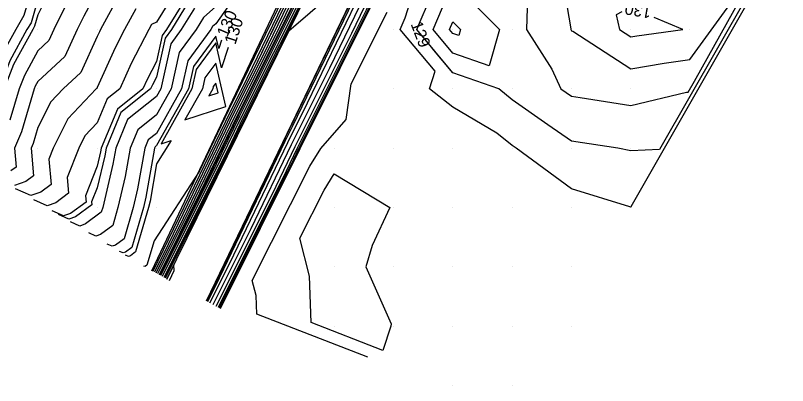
# Model space of a CAD drawing. Extents: x 2354170 to 2357230, y 866100 to 868290.
# Drawn here: x 2355336.2 to 2355466.4, y 866100 to 866162.4 of the extents above; entities that cross this region are included whole.
import ezdxf

# ---------------------------------------------------------------- set-up
doc = ezdxf.new("R2010")
doc.units = 0
for name, color, linetype in [('Default', 7, 'Continuous'), ('DTM Contours Major', 7, 'Continuous'), ('DTM Contours Major Text', 7, 'Continuous'), ('DTM Contours Minor', 7, 'Continuous'), ('DTM Contours Minor Text', 7, 'Continuous'), ('Exist DTM Breakline', 7, 'Continuous'), ('Exist DTM QL2 LIDAR Elevation Point', 7, 'Continuous'), ('Exist DTM Ridgeline', 7, 'Continuous')]:
    doc.layers.add(name, color=color, linetype=linetype)

msp = doc.modelspace()

# ---------------------------------------------------------------- linework, layer by layer
at = {"layer": 'Default'}
for points in [[(2355369, 866113.97), (2355372.33, 866120.63), (2355382.12, 866140.95), (2355385.48, 866147.67), (2355395.23, 866167.93), (2355395.28, 866168.03), (2355395.6, 866168.69), (2355399.08, 866175.7), (2355409.18, 866195.42), (2355412.98, 866203.1), (2355422.74, 866222.17), (2355426.37, 866229.51), (2355434.72, 866245.84), (2355439.53, 866253.51), (2355450.71, 866271.25), (2355454.96, 866278.04), (2355466.69, 866296.66)], [(2355370.07, 866113.38), (2355379.53, 866132.32), (2355383.36, 866140.28), (2355392.93, 866159.41), (2355396.66, 866167.17), (2355396.8, 866167.45), (2355396.92, 866167.7), (2355406.83, 866187.66), (2355410.33, 866194.51), (2355420.73, 866215.48), (2355423.72, 866221.33), (2355433.28, 866240.63), (2355435.51, 866244.99), (2355447.76, 866264.53), (2355451.47, 866270.43), (2355462.9, 866288.66)], [(2355446.1, 866283.99), (2355432.21, 866261.44), (2355430.81, 866260.96), (2355429.65, 866258.78), (2355428.04, 866256.27), (2355420.15, 866239.2), (2355420.04, 866239), (2355420.05, 866238.9), (2355419.56, 866237.93), (2355406.57, 866214.13), (2355405.77, 866212.59), (2355393.15, 866189.4), (2355391.46, 866186.13), (2355385.86, 866174.6), (2355385.24, 866173.37), (2355372.54, 866147.2), (2355372.14, 866146.4), (2355367.16, 866136.1), (2355359.58, 866124.42), (2355358.37, 866120.3), (2355358.11, 866120.11), (2355358.02, 866120.07), (2355357.86, 866120.14)], [(2355447.34, 866283.95), (2355443.3, 866277.61), (2355431.62, 866258.38), (2355423.71, 866243.92), (2355420.77, 866238.3), (2355411.1, 866220.58), (2355406.54, 866211.8), (2355397.94, 866196), (2355392.38, 866185.25), (2355388.78, 866177.84), (2355386.26, 866172.83), (2355377.95, 866155.68), (2355373.05, 866145.91), (2355363.73, 866126.65), (2355359.89, 866118.96)], [(2355447.63, 866283.83), (2355442.12, 866275.19), (2355431.86, 866258.28), (2355424.91, 866245.58), (2355420.98, 866238.06), (2355412.61, 866222.73), (2355406.8, 866211.53), (2355399.54, 866198.2), (2355392.69, 866184.95), (2355389.76, 866178.92), (2355386.61, 866172.64), (2355379.75, 866158.51), (2355373.35, 866145.74), (2355365.5, 866129.51), (2355360.15, 866118.82)], [(2355448.21, 866283.59), (2355439.77, 866270.35), (2355432.34, 866258.1), (2355427.3, 866248.9), (2355421.4, 866237.6), (2355415.63, 866227.03), (2355407.31, 866211.01), (2355402.73, 866202.6), (2355393.31, 866184.36), (2355391.71, 866181.07), (2355387.29, 866172.28), (2355383.36, 866164.17), (2355373.96, 866145.42), (2355369.02, 866135.22), (2355360.68, 866118.53)], [(2355448.5, 866283.47), (2355438.6, 866267.92), (2355432.58, 866258.01), (2355428.5, 866250.56), (2355421.61, 866237.37), (2355417.14, 866229.18), (2355407.57, 866210.75), (2355404.33, 866204.8), (2355393.61, 866184.07), (2355392.68, 866182.15), (2355387.63, 866172.1), (2355385.16, 866167), (2355374.26, 866145.25), (2355370.79, 866138.08), (2355360.94, 866118.39)], [(2355448.8, 866283.35), (2355437.42, 866265.5), (2355432.82, 866257.92), (2355429.7, 866252.22), (2355421.82, 866237.13), (2355418.65, 866231.32), (2355407.82, 866210.48), (2355405.93, 866207), (2355393.92, 866183.77), (2355393.66, 866183.23), (2355387.97, 866171.92), (2355386.96, 866169.83), (2355374.56, 866145.09), (2355372.55, 866140.93), (2355361.2, 866118.24)], [(2355369.54, 866113.67), (2355375.93, 866126.47), (2355382.74, 866140.61), (2355389.2, 866153.54), (2355395.95, 866167.55), (2355396.04, 866167.74), (2355396.26, 866168.19), (2355402.96, 866181.68), (2355409.76, 866194.97), (2355416.86, 866209.29), (2355423.23, 866221.75), (2355429.83, 866235.07), (2355435.12, 866245.42), (2355443.65, 866259.02), (2355451.09, 866270.84), (2355458.93, 866283.35)], [(2355445.65, 866282.45), (2355431.14, 866258.56), (2355421.32, 866240.61), (2355420.35, 866238.76), (2355408.08, 866216.28), (2355406.02, 866212.32), (2355394.74, 866191.6), (2355391.77, 866185.84), (2355386.83, 866175.68), (2355385.58, 866173.19), (2355374.35, 866150.03), (2355372.44, 866146.23), (2355360.21, 866120.94), (2355359.36, 866119.25)], [(2355404.41, 866208.63), (2355396.34, 866193.8), (2355392.07, 866185.54), (2355387.81, 866176.76), (2355385.92, 866173.01), (2355376.15, 866152.86), (2355372.75, 866146.07), (2355361.97, 866123.8), (2355359.62, 866119.11)], [(2355368.47, 866114.26), (2355368.73, 866114.78), (2355381.5, 866141.28), (2355381.76, 866141.81), (2355394.52, 866168.31), (2355394.52, 866168.32), (2355394.94, 866169.18), (2355395.21, 866169.72), (2355408.6, 866195.88), (2355409.11, 866196.92), (2355412.7, 866203.94)], [(2355370.6, 866113.09), (2355383.13, 866138.16), (2355383.98, 866139.94), (2355396.65, 866165.28), (2355397.37, 866166.78), (2355397.56, 866167.16), (2355397.58, 866167.2), (2355410.71, 866193.64), (2355410.91, 866194.05), (2355415.16, 866202.61)], [(2355478.5, 866197.53), (2355440.02, 866130.1), (2355439.98, 866130.09), (2355439.86, 866130.12), (2355429.98, 866133.15), (2355420.63, 866140), (2355419.98, 866140.46), (2355417.42, 866142.55), (2355409.98, 866146.9), (2355406.04, 866150), (2355407.01, 866152.97), (2355401.11, 866160), (2355401.94, 866161.96), (2355404.01, 866168.58)], [(2355349.87, 866182.58), (2355349.25, 866180.73), (2355348.84, 866180), (2355346.6, 866173.38), (2355343.79, 866170), (2355342.45, 866167.52), (2355339.98, 866162.48), (2355339.41, 866160.56), (2355339.09, 866160), (2355335.85, 866154.13), (2355334.27, 866150), (2355333.29, 866146.69), (2355330.39, 866140), (2355330.41, 866139.78), (2355330.35, 866139.74), (2355327.79, 866138.83), (2355323.82, 866140.61)], [(2355372.89, 866182.56), (2355372.07, 866180), (2355371.55, 866178.43), (2355370.19, 866170), (2355369.98, 866169.7), (2355364.84, 866165.14), (2355361.67, 866160), (2355360.95, 866159.02), (2355359.98, 866154.61), (2355358.41, 866151.57), (2355357.69, 866150), (2355353.38, 866146.59), (2355350.65, 866140), (2355350.55, 866139.42), (2355349.98, 866136.97), (2355348, 866131.98), (2355348.09, 866130.94), (2355345.49, 866129.03), (2355344.28, 866128.6), (2355342.39, 866129.44)], [(2355469.67, 866183.47), (2355464.63, 866174.42), (2355444.86, 866139.77), (2355439.98, 866139.59), (2355437.81, 866140), (2355429.98, 866141.18), (2355426.02, 866143.96), (2355419.98, 866148.17), (2355417.75, 866150), (2355409.98, 866152.74), (2355403.88, 866160), (2355404.64, 866161.78)], [(2355450.76, 866151.31), (2355467.33, 866181.04)], [(2355388.86, 866176.27), (2355386.95, 866172.46), (2355381.55, 866161.34), (2355373.65, 866145.58), (2355367.26, 866132.37), (2355360.41, 866118.67)], [(2355339.84, 866170), (2355337.6, 866162.38), (2355336.23, 866160), (2355334, 866155.97)], [(2355376.35, 866170), (2355369.98, 866160.98), (2355369.45, 866160.52), (2355369.13, 866160), (2355365.26, 866154.72), (2355364.21, 866150), (2355359.98, 866142.51), (2355358.57, 866141.4), (2355357.99, 866140), (2355356.8, 866133.17), (2355356.05, 866130), (2355354.52, 866124.75), (2355353.07, 866123.68), (2355352.52, 866123.48), (2355351.68, 866123.86)], [(2355393.35, 866169.55), (2355393.12, 866169.08), (2355382.29, 866159.75), (2355374.86, 866144.93), (2355374.31, 866143.79), (2355361.46, 866118.1)], [(2355428.17, 866170), (2355429.86, 866160.12), (2355429.86, 866160), (2355429.98, 866159.81), (2355430.22, 866159.75), (2355439.98, 866153.37), (2355445.64, 866154.34), (2355449.98, 866154.94), (2355458.04, 866166.14)], [(2355406.66, 866160), (2355409.98, 866167.86), (2355417.83, 866160), (2355416.08, 866153.9), (2355409.98, 866156.05), (2355406.66, 866160)], [(2355422.61, 866167.37), (2355422.41, 866160), (2355426.65, 866153.32), (2355428.22, 866150), (2355429.98, 866148.76), (2355431.43, 866148.55), (2355439.98, 866147.19), (2355449.42, 866149.44), (2355449.7, 866149.45), (2355450.76, 866151.31)], [(2355349.98, 866166.46), (2355347.71, 866162.27), (2355346.6, 866160), (2355344.52, 866155.46), (2355339.98, 866151.24), (2355339.53, 866150.44), (2355339.37, 866150), (2355337.21, 866142.77), (2355336.01, 866140), (2355336.31, 866136.83), (2355335.4, 866136.17)], [(2355353.86, 866166.12), (2355350.54, 866160), (2355350.35, 866159.63), (2355349.98, 866158.82), (2355347.21, 866152.77), (2355344.22, 866150), (2355342.16, 866147.82), (2355339.98, 866143.52), (2355339.17, 866140.81), (2355338.82, 866140), (2355339.25, 866135.36), (2355337.92, 866134.38), (2355336.03, 866133.71)], [(2355363.3, 866166.67), (2355359.98, 866161.28), (2355359.14, 866160.84), (2355358.68, 866160), (2355355.72, 866154.26), (2355353.77, 866150), (2355351.65, 866148.32), (2355349.98, 866144.27), (2355347.9, 866142.07), (2355346.85, 866140), (2355344.9, 866135.08), (2355345.15, 866132.41), (2355342.97, 866130.81), (2355341.53, 866130.3), (2355339.3, 866131.3)], [(2355345.08, 866164.89), (2355342.68, 866160), (2355341.83, 866158.15), (2355339.98, 866156.43), (2355337.69, 866152.29), (2355336.82, 866150), (2355335.25, 866144.73)], [(2355356.5, 866163.48), (2355354.61, 866160), (2355353.03, 866156.94), (2355349.98, 866150.26), (2355349.89, 866150.08), (2355349.8, 866150), (2355345.03, 866144.95), (2355342.52, 866140), (2355341.8, 866138.18), (2355342.2, 866133.89), (2355340.45, 866132.6), (2355338.78, 866132.01), (2355336.2, 866133.16)], [(2355366.38, 866163.6), (2355364.16, 866160), (2355362.39, 866157.59), (2355360.7, 866150), (2355359.98, 866148.71), (2355355.11, 866144.86), (2355353.1, 866140), (2355352.64, 866137.34), (2355350.91, 866130), (2355350.67, 866129.2), (2355348.02, 866127.25), (2355347.02, 866126.89), (2355345.49, 866127.58)], [(2355369.98, 866163.89), (2355367.92, 866162.06), (2355366.65, 866160), (2355363.82, 866156.15), (2355362.46, 866150), (2355359.98, 866145.61), (2355356.84, 866143.13), (2355355.55, 866140), (2355354.72, 866135.26), (2355353.48, 866130), (2355352.6, 866126.97), (2355350.54, 866125.46), (2355349.77, 866125.19), (2355348.58, 866125.72)], [(2355438.49, 866162.98), (2355437.5, 866162.48), (2355438.08, 866160), (2355439.98, 866158.76), (2355441.03, 866158.94)], [(2355395.62, 866104.76), (2355376.89, 866112.04), (2355376.77, 866115.18), (2355376.13, 866117.73), (2355385.86, 866136.96), (2355387.71, 866139.94), (2355391.95, 866144.85), (2355392.8, 866150.86), (2355398.91, 866162.93)], [(2355441.03, 866158.94), (2355448.75, 866160), (2355443.96, 866162.04)], [(2355409.43, 866160), (2355409.98, 866161.29), (2355411.26, 866160), (2355410.97, 866159), (2355409.98, 866159.35), (2355409.43, 866160)], [(2355372.09, 866156.96), (2355370.97, 866153.56), (2355369.98, 866157.76), (2355366.69, 866153.28), (2355365.96, 866150), (2355360.74, 866140.76), (2355362.46, 866141.32), (2355359.98, 866137.35), (2355358.89, 866131.09), (2355358.63, 866130), (2355356.45, 866122.52), (2355355.59, 866121.89), (2355355.27, 866121.78), (2355354.77, 866122)], [(2355371.7, 866147.05), (2355369.98, 866154.37), (2355368.13, 866151.85), (2355367.72, 866150), (2355364.77, 866144.8), (2355371.7, 866147.05)], [(2355370.36, 866149.34), (2355369.98, 866150.98), (2355369.56, 866150.42), (2355369.47, 866150), (2355368.81, 866148.83), (2355370.36, 866149.34)], [(2355388.25, 866132.93), (2355389.98, 866135.71), (2355399.36, 866130), (2355396.35, 866123.63), (2355395.29, 866120), (2355399.56, 866110.41), (2355399.52, 866110), (2355398.18, 866105.9), (2355386.05, 866110.61), (2355385.77, 866118.46), (2355384.16, 866124.85), (2355388.25, 866132.93)], [(2355362.16, 866117.72), (2355362.97, 866119.4), (2355362.92, 866120.33), (2355361.73, 866117.95)]]:
    msp.add_lwpolyline(points, dxfattribs=at)
at = {"layer": 'DTM Contours Major'}
msp.add_lwpolyline([(2355370.93, 866158.21), (2355370.47, 866156.81), (2355369.98, 866158.89), (2355366.21, 866153.76), (2355365.38, 866150), (2355359.98, 866140.45), (2355359.73, 866140.25), (2355359.62, 866140), (2355358.19, 866131.78), (2355357.77, 866130), (2355355.81, 866123.27), (2355354.75, 866122.49), (2355354.35, 866122.35), (2355353.74, 866122.62)], dxfattribs=at)
at = {"layer": 'DTM Contours Minor'}
for points in [[(2355368.65, 866114.16), (2355369.93, 866116.73), (2355381.7, 866141.17), (2355383, 866143.76), (2355394.76, 866168.18), (2355394.78, 866168.22), (2355395.16, 866169.02), (2355396.5, 866171.71), (2355408.79, 866195.73), (2355410.4, 866198.98), (2355422.41, 866222.45), (2355424.07, 866225.81), (2355434.46, 866246.12), (2355436.79, 866249.84), (2355450.45, 866271.53), (2355452.31, 866274.5), (2355462.44, 866290.58)], [(2355370.42, 866113.19), (2355381.93, 866136.22), (2355383.77, 866140.05), (2355395.41, 866163.32), (2355397.13, 866166.91), (2355397.31, 866167.25), (2355397.36, 866167.37), (2355409.41, 866191.65), (2355410.72, 866194.2), (2355423.31, 866219.6), (2355424.05, 866221.05), (2355435.58, 866244.33), (2355435.77, 866244.71), (2355450.5, 866268.21), (2355451.73, 866270.16), (2355464, 866289.73)], [(2355410.1, 866216.88), (2355407.14, 866211.18), (2355401.67, 866201.13), (2355393.1, 866184.56), (2355391.06, 866180.35), (2355387.06, 866172.4), (2355382.15, 866162.28), (2355373.75, 866145.53), (2355367.85, 866133.32), (2355360.5, 866118.63)], [(2355381.13, 866190.74), (2355381.04, 866190), (2355381.08, 866189.65), (2355379.98, 866188.9), (2355374.58, 866185.39), (2355372.86, 866180), (2355372.14, 866177.84), (2355370.88, 866170), (2355369.98, 866168.73), (2355365.35, 866164.62), (2355362.5, 866160), (2355361.43, 866158.54), (2355359.98, 866151.98), (2355359.3, 866150.67), (2355358.99, 866150), (2355353.96, 866146.02), (2355351.47, 866140), (2355351.25, 866138.73), (2355349.98, 866133.33), (2355349.03, 866130.95), (2355349.08, 866130.45), (2355346.34, 866128.43), (2355345.19, 866128.03), (2355343.42, 866128.82)], [(2355398.02, 866191.11), (2355397.82, 866190.73), (2355399.23, 866188.06), (2355394.38, 866177.94), (2355388.75, 866172.88), (2355388.2, 866171.79), (2355388.16, 866171.71), (2355374.76, 866144.98), (2355373.72, 866142.84), (2355361.38, 866118.15)], [(2355404.64, 866161.78), (2355406.74, 866166.76), (2355407.57, 866169.43), (2355409.98, 866174.85), (2355415.27, 866174.71), (2355414.16, 866180), (2355419.32, 866189.35), (2355419.82, 866190.07)], [(2355473.34, 866190.04), (2355464.63, 866174.42), (2355444.86, 866139.77), (2355439.98, 866139.59), (2355437.81, 866140), (2355429.98, 866141.18), (2355426.02, 866143.96), (2355419.98, 866148.17), (2355417.75, 866150), (2355409.98, 866152.74), (2355406.5, 866156.88)], [(2355341.28, 866167.8), (2355339.98, 866165.14), (2355338.81, 866161.17), (2355338.13, 866160), (2355335.23, 866154.74), (2355333.43, 866150), (2355332.63, 866147.34), (2355329.98, 866141.2), (2355329.65, 866140.33), (2355329.59, 866140.23), (2355329.55, 866140.25), (2355329.43, 866140.3), (2355326.87, 866139.39), (2355322.79, 866141.23)], [(2355353.86, 866166.12), (2355350.54, 866160), (2355350.35, 866159.63), (2355349.98, 866158.82), (2355347.21, 866152.77), (2355344.22, 866150), (2355342.16, 866147.82), (2355339.98, 866143.52), (2355339.17, 866140.81), (2355338.82, 866140), (2355339.25, 866135.36), (2355337.92, 866134.38), (2355336.03, 866133.71)], [(2355380.75, 866162.34), (2355376.15, 866152.86), (2355372.75, 866146.07), (2355361.97, 866123.8), (2355359.62, 866119.11)]]:
    msp.add_lwpolyline(points, dxfattribs=at)
at = {"layer": 'Exist DTM Breakline'}
for points in [[(2355361.74, 866117.94), (2355394.04, 866183.66), (2355433.6, 866257.62), (2355503.45, 866369.34), (2355596.39, 866487.31), (2355657.48, 866552.26), (2355736.19, 866624.67), (2355827.16, 866697.76), (2355869.57, 866728.83), (2355917.57, 866765.21), (2355965.06, 866802.76)], [(2355368.43, 866114.28), (2355394.89, 866169.22), (2355434.21, 866246.39), (2355517.97, 866378.8), (2355601.38, 866486.27), (2355669.14, 866558.09), (2355738.69, 866620.01), (2355814.81, 866681.57), (2355823.8, 866686.8), (2355859.09, 866669.85), (2355910.74, 866643.97)]]:
    msp.add_lwpolyline(points, dxfattribs=at)
at = {"layer": 'Exist DTM QL2 LIDAR Elevation Point'}
for p, q in [((2355339.98, 866160), (2355339.98, 866160)), ((2355349.98, 866160), (2355349.98, 866160)), ((2355359.98, 866160), (2355359.98, 866160)), ((2355369.98, 866160), (2355369.98, 866160)), ((2355399.98, 866160), (2355399.98, 866160)), ((2355409.98, 866160), (2355409.98, 866160)), ((2355419.98, 866160), (2355419.98, 866160)), ((2355429.98, 866160), (2355429.98, 866160)), ((2355439.98, 866160), (2355439.98, 866160)), ((2355449.98, 866160), (2355449.98, 866160)), ((2355339.98, 866150), (2355339.98, 866150)), ((2355349.98, 866150), (2355349.98, 866150)), ((2355359.98, 866150), (2355359.98, 866150)), ((2355369.98, 866150), (2355369.98, 866150)), ((2355399.98, 866150), (2355399.98, 866150)), ((2355409.98, 866150), (2355409.98, 866150)), ((2355419.98, 866150), (2355419.98, 866150)), ((2355429.98, 866150), (2355429.98, 866150)), ((2355439.98, 866150), (2355439.98, 866150)), ((2355449.98, 866150), (2355449.98, 866150)), ((2355339.98, 866140), (2355339.98, 866140)), ((2355349.98, 866140), (2355349.98, 866140)), ((2355359.98, 866140), (2355359.98, 866140)), ((2355389.98, 866140), (2355389.98, 866140)), ((2355399.98, 866140), (2355399.98, 866140)), ((2355409.98, 866140), (2355409.98, 866140)), ((2355419.98, 866140), (2355419.98, 866140)), ((2355429.98, 866140), (2355429.98, 866140)), ((2355439.98, 866140), (2355439.98, 866140)), ((2355349.98, 866130), (2355349.98, 866130)), ((2355359.98, 866130), (2355359.98, 866130)), ((2355389.98, 866130), (2355389.98, 866130)), ((2355399.98, 866130), (2355399.98, 866130)), ((2355409.98, 866130), (2355409.98, 866130)), ((2355419.98, 866130), (2355419.98, 866130)), ((2355429.98, 866130), (2355429.98, 866130)), ((2355439.98, 866130), (2355439.98, 866130)), ((2355389.98, 866120), (2355389.98, 866120)), ((2355399.98, 866120), (2355399.98, 866120)), ((2355409.98, 866120), (2355409.98, 866120)), ((2355419.98, 866120), (2355419.98, 866120)), ((2355429.98, 866120), (2355429.98, 866120)), ((2355389.98, 866110), (2355389.98, 866110)), ((2355399.98, 866110), (2355399.98, 866110)), ((2355409.98, 866110), (2355409.98, 866110)), ((2355419.98, 866110), (2355419.98, 866110)), ((2355429.98, 866110), (2355429.98, 866110)), ((2355409.98, 866100), (2355409.98, 866100)), ((2355419.98, 866100), (2355419.98, 866100))]:
    msp.add_line(p, q, dxfattribs=at)
at = {"layer": 'Exist DTM Ridgeline'}
for points in [[(2355359.21, 866119.33), (2355391.05, 866186.52), (2355431.02, 866258.6), (2355499.33, 866371.65), (2355593.69, 866489.44), (2355651.92, 866551.38), (2355734.91, 866627), (2355826.44, 866700.14), (2355852.87, 866722.79), (2355915.41, 866769.54), (2355965.69, 866805.26), (2355970.96, 866806.36)], [(2355370.78, 866112.99), (2355397.74, 866167.09), (2355435.8, 866244.69), (2355518.89, 866375.79), (2355604.42, 866484.07), (2355673.04, 866557.71), (2355740.7, 866618.52), (2355815.66, 866679.47), (2355822.99, 866684.57), (2355856.95, 866667.18), (2355908.26, 866642.02)]]:
    msp.add_lwpolyline(points, dxfattribs=at)

# ---------------------------------------------------------------- texts
at = {"layer": 'Default'}
for rotation, p in [(170.2236, (2355443.59, 866163.82)), (71.7562, (2355373.27, 866157.36))]:
    msp.add_text('130', height=2, rotation=rotation, dxfattribs=at).set_placement(p)
at = {"layer": 'DTM Contours Major Text'}
msp.add_text('130', height=2, rotation=66.9951, dxfattribs=at).set_placement((2355371.91, 866158.6))
at = {"layer": 'DTM Contours Minor Text'}
msp.add_text('129', height=2, rotation=290.8162, dxfattribs=at).set_placement((2355402.83, 866160.95))

doc.saveas('drawing.dxf')
